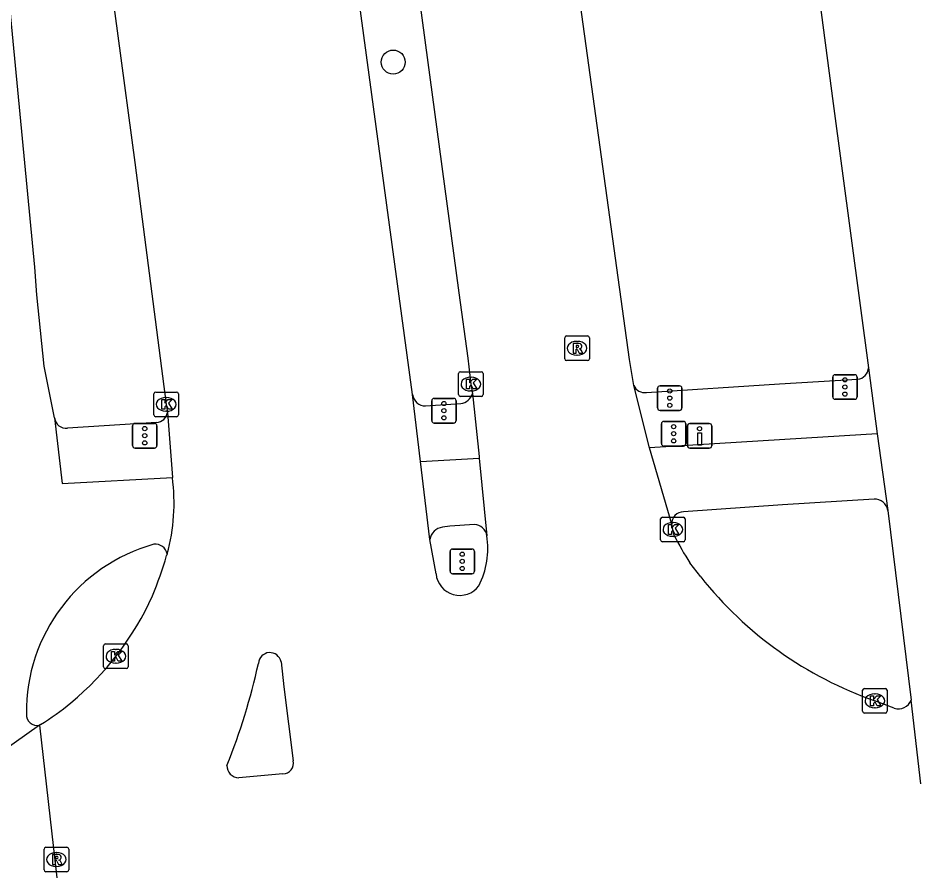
# Model space of a CAD drawing. Extents: x 160557 to 161245, y 385330 to 386505.
# Drawn here: x 161208.43 to 161245.1, y 385350.63 to 385385.55 of the extents above; entities that cross this region are included whole.
import ezdxf

# ---------------------------------------------------------------- set-up
doc = ezdxf.new("R2010")
doc.units = 0
for name, color, linetype in [('IMGEO_Boom', 7, 'Continuous'), ('IMGEO_Drukknoppaal', 7, 'Continuous'), ('IMGEO_Fietspad_gesloten', 7, 'Continuous'), ('IMGEO_Kolk', 7, 'Continuous'), ('IMGEO_OVBaan_gesloten', 7, 'Continuous'), ('IMGEO_Rijbaan_lokaal_gesloten', 7, 'Continuous'), ('IMGEO_Rijbaan_regionaal_gesloten', 7, 'Continuous'), ('IMGEO_Rioolput', 7, 'Continuous'), ('IMGEO_Verkeersregelinstallatiepaal', 7, 'Continuous'), ('IMGEO_Voetpad_gesloten', 7, 'Continuous'), ('IMGEO_Voetpad_open', 7, 'Continuous')]:
    doc.layers.add(name, color=color, linetype=linetype)

msp = doc.modelspace()

# ---------------------------------------------------------------- linework, layer by layer
at = {"layer": 'IMGEO_Boom'}
msp.add_circle((161223.668, 385383.759), 0.489, dxfattribs=at)
at = {"layer": 'IMGEO_Drukknoppaal'}
for p, q in [((161235.617, 385368.181), (161235.617, 385368.981)), ((161235.617, 385368.981), (161235.617, 385368.181)), ((161235.717, 385369.081), (161236.507, 385369.081)), ((161236.507, 385369.081), (161235.717, 385369.081)), ((161236.607, 385368.981), (161236.607, 385368.181)), ((161236.607, 385368.181), (161236.607, 385368.981)), ((161236.507, 385368.081), (161235.717, 385368.081)), ((161235.717, 385368.081), (161236.507, 385368.081))]:
    msp.add_line(p, q, dxfattribs=at)
msp.add_lwpolyline([(161236.187, 385368.706), (161236.187, 385368.206), (161236.037, 385368.206), (161236.037, 385368.706), (161236.187, 385368.706)], dxfattribs=at)
msp.add_circle((161236.112, 385368.871), 0.085, dxfattribs=at)
for centre, start, end in [((161235.717, 385368.981), 90, 180), ((161235.717, 385368.981), 90, 180), ((161236.507, 385368.981), 0, 90), ((161236.507, 385368.981), 360, 90), ((161235.717, 385368.181), 180, 270), ((161235.717, 385368.181), 180, 270), ((161236.507, 385368.181), 270, 0), ((161236.507, 385368.181), 270, 0)]:
    msp.add_arc(centre, 0.1, start, end, dxfattribs=at)
at = {"layer": 'IMGEO_Fietspad_gesloten'}
for points in [[(161209.91, 385369.306), (161209.492, 385371.406), (161209.191, 385374.309), (161209.109, 385375.432), (161207.209, 385395.073), (161203.715, 385428.436)], [(161209.91, 385369.306), (161210.219, 385366.648), (161214.699, 385366.887)], [(161243.331, 385368.659), (161240.45, 385368.492), (161234.074, 385368.098)], [(161224.777, 385367.541), (161227.162, 385367.671)], [(161243.2, 385366.009), (161239.486, 385365.779), (161235.455, 385365.497)], [(161226.965, 385364.974), (161225.975, 385364.908), (161225.669, 385364.869)]]:
    msp.add_lwpolyline(points, dxfattribs=at)
for centre, radius, start, end in [((161243.221, 385365.465), 0.545, 9.5334, 92.2016), ((161235.467, 385365.012), 0.485, 91.4291, 181.9783), ((161225.755, 385364.264), 0.611, 98.0553, 170.1403), ((161226.953, 385364.447), 0.527, 8.5188, 88.6488), ((161215.84, 385357.36), 7.073, 105.5131, 180.5716), ((161214.01, 385363.693), 0.486, 11.0221, 97.3414), ((161209.197, 385357.254), 0.432, 175.3074, 284.7068)]:
    msp.add_arc(centre, radius, start, end, dxfattribs=at)
at = {"layer": 'IMGEO_Kolk'}
for p, q in [((161226.323, 385370.257), (161226.323, 385371.109)), ((161226.398, 385371.183), (161227.25, 385371.183)), ((161227.324, 385371.109), (161227.324, 385370.257)), ((161226.811, 385370.963), (161226.836, 385370.963)), ((161214.02, 385370.359), (161214.872, 385370.359)), ((161226.834, 385370.403), (161226.809, 385370.403)), ((161213.945, 385369.433), (161213.945, 385370.285)), ((161214.433, 385370.139), (161214.458, 385370.139)), ((161214.946, 385370.285), (161214.946, 385369.433)), ((161227.25, 385370.183), (161226.398, 385370.183)), ((161214.456, 385369.579), (161214.431, 385369.579)), ((161214.872, 385369.359), (161214.02, 385369.359)), ((161234.528, 385364.353), (161234.528, 385365.205)), ((161234.603, 385365.279), (161235.455, 385365.279)), ((161235.529, 385365.205), (161235.529, 385364.353)), ((161235.016, 385365.059), (161235.041, 385365.059)), ((161235.039, 385364.499), (161235.014, 385364.499)), ((161235.455, 385364.279), (161234.603, 385364.279)), ((161211.903, 385359.202), (161211.903, 385360.054)), ((161211.978, 385360.128), (161212.83, 385360.128)), ((161212.904, 385360.054), (161212.904, 385359.202)), ((161212.391, 385359.908), (161212.416, 385359.908)), ((161212.414, 385359.348), (161212.389, 385359.348)), ((161212.83, 385359.128), (161211.978, 385359.128)), ((161242.733, 385357.394), (161242.733, 385358.246)), ((161242.808, 385358.32), (161243.66, 385358.32)), ((161243.734, 385358.246), (161243.734, 385357.394)), ((161243.221, 385358.1), (161243.246, 385358.1)), ((161243.244, 385357.54), (161243.219, 385357.54)), ((161243.66, 385357.32), (161242.808, 385357.32))]:
    msp.add_line(p, q, dxfattribs=at)
for points in [[(161226.323, 385370.257), (161226.323, 385371.109)], [(161226.398, 385371.183), (161227.25, 385371.183)], [(161227.324, 385371.109), (161227.324, 385370.257)], [(161226.644, 385370.883), (161226.767, 385370.883), (161226.767, 385370.732), (161226.897, 385370.883), (161227.061, 385370.883), (161226.915, 385370.732), (161227.068, 385370.483), (161226.916, 385370.483), (161226.831, 385370.647), (161226.767, 385370.58), (161226.767, 385370.483), (161226.644, 385370.483), (161226.644, 385370.883)], [(161214.02, 385370.359), (161214.872, 385370.359)], [(161213.945, 385369.433), (161213.945, 385370.285)], [(161214.266, 385370.059), (161214.389, 385370.059), (161214.389, 385369.908), (161214.519, 385370.059), (161214.683, 385370.059), (161214.537, 385369.908), (161214.69, 385369.659), (161214.538, 385369.659), (161214.453, 385369.823), (161214.389, 385369.756), (161214.389, 385369.659), (161214.266, 385369.659), (161214.266, 385370.059)], [(161214.946, 385370.285), (161214.946, 385369.433)], [(161227.25, 385370.183), (161226.398, 385370.183)], [(161214.872, 385369.359), (161214.02, 385369.359)], [(161234.528, 385364.353), (161234.528, 385365.205)], [(161234.603, 385365.279), (161235.455, 385365.279)], [(161235.529, 385365.205), (161235.529, 385364.353)], [(161234.849, 385364.979), (161234.972, 385364.979), (161234.972, 385364.828), (161235.102, 385364.979), (161235.266, 385364.979), (161235.12, 385364.828), (161235.273, 385364.579), (161235.121, 385364.579), (161235.036, 385364.743), (161234.972, 385364.676), (161234.972, 385364.579), (161234.849, 385364.579), (161234.849, 385364.979)], [(161235.455, 385364.279), (161234.603, 385364.279)], [(161211.903, 385359.202), (161211.903, 385360.054)], [(161211.978, 385360.128), (161212.83, 385360.128)], [(161212.904, 385360.054), (161212.904, 385359.202)], [(161212.224, 385359.828), (161212.347, 385359.828), (161212.347, 385359.677), (161212.477, 385359.828), (161212.641, 385359.828), (161212.495, 385359.677), (161212.648, 385359.428), (161212.496, 385359.428), (161212.411, 385359.592), (161212.347, 385359.525), (161212.347, 385359.428), (161212.224, 385359.428), (161212.224, 385359.828)], [(161212.83, 385359.128), (161211.978, 385359.128)], [(161242.733, 385357.394), (161242.733, 385358.246)], [(161242.808, 385358.32), (161243.66, 385358.32)], [(161243.734, 385358.246), (161243.734, 385357.394)], [(161243.054, 385358.02), (161243.177, 385358.02), (161243.177, 385357.869), (161243.307, 385358.02), (161243.471, 385358.02), (161243.325, 385357.869), (161243.478, 385357.62), (161243.326, 385357.62), (161243.241, 385357.784), (161243.177, 385357.717), (161243.177, 385357.62), (161243.054, 385357.62), (161243.054, 385358.02)], [(161243.66, 385357.32), (161242.808, 385357.32)]]:
    msp.add_lwpolyline(points, dxfattribs=at)
for centre, start, end in [((161226.4, 385371.107), 91.552, 178.448), ((161226.4, 385371.107), 91.552, 178.448), ((161227.248, 385371.107), 1.552, 88.448), ((161227.248, 385371.107), 1.552, 88.448), ((161214.022, 385370.283), 91.552, 178.448), ((161214.022, 385370.283), 91.552, 178.448), ((161214.87, 385370.283), 1.552, 88.448), ((161214.87, 385370.283), 1.552, 88.448), ((161226.4, 385370.259), 181.552, 268.448), ((161226.4, 385370.259), 181.552, 268.448), ((161227.248, 385370.259), 271.552, 358.448), ((161227.248, 385370.259), 271.552, 358.448), ((161214.022, 385369.435), 181.552, 268.448), ((161214.022, 385369.435), 181.552, 268.448), ((161214.87, 385369.435), 271.552, 358.448), ((161214.87, 385369.435), 271.552, 358.448), ((161234.605, 385365.203), 91.552, 178.448), ((161234.605, 385365.203), 91.552, 178.448), ((161235.453, 385365.203), 1.552, 88.448), ((161235.453, 385365.203), 1.552, 88.448), ((161234.605, 385364.355), 181.552, 268.448), ((161234.605, 385364.355), 181.552, 268.448), ((161235.453, 385364.355), 271.552, 358.448), ((161235.453, 385364.355), 271.552, 358.448), ((161211.98, 385360.052), 91.552, 178.448), ((161211.98, 385360.052), 91.552, 178.448), ((161212.828, 385360.052), 1.552, 88.448), ((161212.828, 385360.052), 1.552, 88.448), ((161211.98, 385359.204), 181.552, 268.448), ((161211.98, 385359.204), 181.552, 268.448), ((161212.828, 385359.204), 271.552, 358.448), ((161212.828, 385359.204), 271.552, 358.448), ((161242.81, 385358.244), 91.552, 178.448), ((161242.81, 385358.244), 91.552, 178.448), ((161243.658, 385358.244), 1.552, 88.448), ((161243.658, 385358.244), 1.552, 88.448), ((161242.81, 385357.396), 181.552, 268.448), ((161242.81, 385357.396), 181.552, 268.448), ((161243.658, 385357.396), 271.552, 358.448), ((161243.658, 385357.396), 271.552, 358.448)]:
    msp.add_arc(centre, 0.0765, start, end, dxfattribs=at)
for centre, major_axis, ratio, start_param, end_param in [((161226.81, 385370.683), (-0.387, 0.002), 0.722429, 4.712389, 7.853982), ((161226.835, 385370.683), (-0.39, 0.002), 0.717154, 1.570796, 4.712389), ((161214.432, 385369.859), (-0.387, 0.002), 0.722429, 4.712389, 7.853982), ((161214.457, 385369.859), (-0.39, 0.002), 0.717154, 1.570796, 4.712389), ((161235.015, 385364.779), (-0.387, 0.002), 0.722429, 4.712389, 7.853982), ((161235.04, 385364.779), (-0.39, 0.002), 0.717154, 1.570796, 4.712389), ((161212.39, 385359.628), (-0.387, 0.002), 0.722429, 4.712389, 7.853982), ((161212.415, 385359.628), (-0.39, 0.002), 0.717154, 1.570796, 4.712389), ((161243.22, 385357.82), (-0.387, 0.002), 0.722429, 4.712389, 7.853982), ((161243.245, 385357.82), (-0.39, 0.002), 0.717154, 1.570796, 4.712389)]:
    msp.add_ellipse(centre, major_axis=major_axis, ratio=ratio, start_param=start_param, end_param=end_param, dxfattribs=at)
at = {"layer": 'IMGEO_OVBaan_gesloten'}
for points in [[(161219.183, 385551.578), (161241.544, 385382.082), (161242.98, 385371.343)], [(161242.98, 385371.343), (161243.331, 385368.659)], [(161243.331, 385368.659), (161243.758, 385365.555)], [(161243.758, 385365.555), (161244.71, 385357.846)], [(161245.105, 385354.451), (161244.71, 385357.846)]]:
    msp.add_lwpolyline(points, dxfattribs=at)
at = {"layer": 'IMGEO_Rijbaan_lokaal_gesloten'}
msp.add_lwpolyline([(161209.307, 385356.836), (161206.201, 385354.636)], dxfattribs=at)
at = {"layer": 'IMGEO_Rijbaan_regionaal_gesloten'}
for points in [[(161206.638, 385430.4), (161207.134, 385425.648), (161208.341, 385415.704), (161213.175, 385379.682), (161214.446, 385369.859), (161214.499, 385369.533)], [(161224.454, 385370.254), (161222.261, 385386.454), (161220.192, 385402.355), (161217.791, 385420.215)], [(161233.441, 385370.622), (161233.273, 385371.686), (161231.052, 385387.767), (161229.12, 385401.59), (161227.022, 385416.43)], [(161221.703, 385409.172), (161224.269, 385389.797), (161226.336, 385374.385), (161226.698, 385371.73), (161226.824, 385370.683), (161226.892, 385370.301)], [(161226.892, 385370.301), (161227.154, 385367.745), (161227.162, 385367.671)], [(161234.074, 385368.098), (161233.441, 385370.622)], [(161224.777, 385367.541), (161224.454, 385370.254)], [(161214.499, 385369.533), (161214.699, 385366.887)], [(161234.982, 385364.995), (161234.074, 385368.098)], [(161225.153, 385364.369), (161224.777, 385367.541)], [(161227.162, 385367.671), (161227.474, 385364.525)], [(161235.082, 385364.529), (161235.029, 385364.779), (161234.982, 385364.995)], [(161225.407, 385362.981), (161225.153, 385364.369)], [(161214.487, 385363.786), (161214.477, 385363.751), (161214.466, 385363.717)], [(161236.159, 385362.848), (161235.717, 385363.428)], [(161219.115, 385359.401), (161219.226, 385358.384), (161219.6, 385355.376)], [(161244.018, 385357.521), (161243.234, 385357.82)], [(161209.34, 385356.856), (161209.307, 385356.836)], [(161209.307, 385356.836), (161210, 385350.626)], [(161219.191, 385354.858), (161217.403, 385354.698)]]:
    msp.add_lwpolyline(points, dxfattribs=at)
for centre, radius, start, end in [((161206.998, 385365.856), 7.77, 344.551, 7.6271), ((161224.133, 385364.019), 3.379, 333.1922, 8.6163), ((161246.721, 385370.508), 13.085, 207.1903, 212.758), ((161196.129, 385369.241), 19.151, 338.0685, 343.2356), ((161226.37, 385363.068), 0.967, 185.1631, 323.6598), ((161248.432, 385372.627), 15.693, 218.5451, 250.6543), ((161202.666, 385367.207), 12.34, 309.8664, 335.4893), ((161218.657, 385359.311), 0.466, 11.1658, 176.3964), ((161193.896, 385364.587), 24.856, 337.8087, 347.8129), ((161244.188, 385358.059), 0.564, 252.5207, 337.7937), ((161204.246, 385365.319), 9.877, 301.045, 309.8548), ((161219.207, 385355.266), 0.408, 267.7644, 15.6481), ((161217.402, 385355.189), 0.491, 178.8908, 270.0706)]:
    msp.add_arc(centre, radius, start, end, dxfattribs=at)
at = {"layer": 'IMGEO_Rioolput'}
for p, q in [((161230.636, 385371.711), (161230.636, 385372.563)), ((161230.711, 385372.637), (161231.563, 385372.637)), ((161231.637, 385372.563), (161231.637, 385371.711)), ((161231.124, 385372.417), (161231.149, 385372.417)), ((161231.147, 385371.857), (161231.122, 385371.857)), ((161231.563, 385371.637), (161230.711, 385371.637)), ((161209.487, 385350.949), (161209.487, 385351.801)), ((161209.562, 385351.875), (161210.414, 385351.875)), ((161209.975, 385351.655), (161210, 385351.655)), ((161210.488, 385351.801), (161210.488, 385350.949)), ((161210.414, 385350.875), (161209.562, 385350.875)), ((161209.998, 385351.095), (161209.973, 385351.095))]:
    msp.add_line(p, q, dxfattribs=at)
for points in [[(161230.636, 385371.711), (161230.636, 385372.563)], [(161230.711, 385372.637), (161231.563, 385372.637)], [(161231.637, 385372.563), (161231.637, 385371.711)], [(161231.225, 385372.335), (161230.973, 385372.337), (161230.973, 385371.937)], [(161231.151, 385372.256), (161231.097, 385372.256), (161231.097, 385372.175)], [(161231.097, 385372.175), (161231.149, 385372.175)], [(161230.973, 385371.937), (161231.097, 385371.937), (161231.097, 385372.099), (161231.108, 385372.099)], [(161231.155, 385372.07), (161231.226, 385371.937), (161231.366, 385371.937), (161231.301, 385372.063)], [(161231.563, 385371.637), (161230.711, 385371.637)], [(161209.487, 385350.949), (161209.487, 385351.801)], [(161209.562, 385351.875), (161210.414, 385351.875)], [(161210.488, 385351.801), (161210.488, 385350.949)], [(161210.076, 385351.573), (161209.824, 385351.575), (161209.824, 385351.175)], [(161209.824, 385351.175), (161209.948, 385351.175), (161209.948, 385351.337), (161209.959, 385351.337)], [(161210.002, 385351.494), (161209.948, 385351.494), (161209.948, 385351.413)], [(161209.948, 385351.413), (161210, 385351.413)], [(161210.006, 385351.308), (161210.077, 385351.175), (161210.217, 385351.175), (161210.152, 385351.301)], [(161210.414, 385350.875), (161209.562, 385350.875)]]:
    msp.add_lwpolyline(points, dxfattribs=at)
for centre, radius, start, end in [((161230.713, 385372.561), 0.0765, 91.552, 178.448), ((161230.713, 385372.561), 0.0765, 91.552, 178.448), ((161231.561, 385372.561), 0.0765, 1.552, 88.448), ((161231.561, 385372.561), 0.0765, 1.552, 88.448), ((161231.133, 385372.364), 0.19, 274.7715, 282.9687), ((161231.157, 385372.16), 0.0964, 77.0061, 93.1865), ((161231.171, 385372.217), 0.0378, 276.6634, 79.6772), ((161231.224, 385372.225), 0.109, 350.3612, 89.416), ((161231.222, 385372.225), 0.112, 277.5842, 350.9817), ((161231.107, 385372.046), 0.0533, 26.0293, 88.6989), ((161231.206, 385372.01), 0.108, 29.5134, 73.7905), ((161230.713, 385371.713), 0.0765, 181.552, 268.448), ((161230.713, 385371.713), 0.0765, 181.552, 268.448), ((161231.561, 385371.713), 0.0765, 271.552, 358.448), ((161231.561, 385371.713), 0.0765, 271.552, 358.448), ((161209.564, 385351.799), 0.0765, 91.552, 178.448), ((161209.564, 385351.799), 0.0765, 91.552, 178.448), ((161210.412, 385351.799), 0.0765, 1.552, 88.448), ((161210.412, 385351.799), 0.0765, 1.552, 88.448), ((161209.958, 385351.284), 0.0533, 26.0293, 88.6989), ((161209.984, 385351.602), 0.19, 274.7715, 282.9687), ((161210.008, 385351.398), 0.0964, 77.0061, 93.1865), ((161210.022, 385351.455), 0.0378, 276.6634, 79.6772), ((161210.075, 385351.463), 0.109, 350.3612, 89.416), ((161210.073, 385351.463), 0.112, 277.5842, 350.9817), ((161210.057, 385351.248), 0.108, 29.5134, 73.7905), ((161209.564, 385350.951), 0.0765, 181.552, 268.448), ((161209.564, 385350.951), 0.0765, 181.552, 268.448), ((161210.412, 385350.951), 0.0765, 271.552, 358.448), ((161210.412, 385350.951), 0.0765, 271.552, 358.448)]:
    msp.add_arc(centre, radius, start, end, dxfattribs=at)
for centre, major_axis, ratio, start_param, end_param in [((161231.123, 385372.137), (-0.387, 0.002), 0.722429, 4.712389, 7.853982), ((161231.148, 385372.137), (-0.39, 0.002), 0.717154, 1.570796, 4.712389), ((161209.974, 385351.375), (-0.387, 0.002), 0.722429, 4.712389, 7.853982), ((161209.999, 385351.375), (-0.39, 0.002), 0.717154, 1.570796, 4.712389)]:
    msp.add_ellipse(centre, major_axis=major_axis, ratio=ratio, start_param=start_param, end_param=end_param, dxfattribs=at)
at = {"layer": 'IMGEO_Verkeersregelinstallatiepaal'}
for p, q in [((161241.62, 385371.065), (161242.41, 385371.065)), ((161242.41, 385371.065), (161241.62, 385371.065)), ((161241.52, 385370.165), (161241.52, 385370.965)), ((161241.52, 385370.965), (161241.52, 385370.165)), ((161242.51, 385370.965), (161242.51, 385370.165)), ((161242.51, 385370.165), (161242.51, 385370.965)), ((161234.407, 385369.712), (161234.407, 385370.512)), ((161234.407, 385370.512), (161234.407, 385369.712)), ((161234.507, 385370.612), (161235.297, 385370.612)), ((161235.297, 385370.612), (161234.507, 385370.612)), ((161235.397, 385370.512), (161235.397, 385369.712)), ((161235.397, 385369.712), (161235.397, 385370.512)), ((161225.232, 385369.202), (161225.232, 385370.002)), ((161225.232, 385370.002), (161225.232, 385369.202)), ((161225.332, 385370.102), (161226.122, 385370.102)), ((161226.122, 385370.102), (161225.332, 385370.102)), ((161226.222, 385370.002), (161226.222, 385369.202)), ((161226.222, 385369.202), (161226.222, 385370.002)), ((161242.41, 385370.065), (161241.62, 385370.065)), ((161241.62, 385370.065), (161242.41, 385370.065)), ((161235.297, 385369.612), (161234.507, 385369.612)), ((161234.507, 385369.612), (161235.297, 385369.612)), ((161213.081, 385368.185), (161213.081, 385368.985)), ((161213.081, 385368.985), (161213.081, 385368.185)), ((161213.181, 385369.085), (161213.971, 385369.085)), ((161213.971, 385369.085), (161213.181, 385369.085)), ((161214.071, 385368.985), (161214.071, 385368.185)), ((161214.071, 385368.185), (161214.071, 385368.985)), ((161226.122, 385369.102), (161225.332, 385369.102)), ((161225.332, 385369.102), (161226.122, 385369.102)), ((161234.564, 385368.266), (161234.564, 385369.066)), ((161234.564, 385369.066), (161234.564, 385368.266)), ((161234.664, 385369.166), (161235.454, 385369.166)), ((161235.454, 385369.166), (161234.664, 385369.166)), ((161235.554, 385369.066), (161235.554, 385368.266)), ((161235.554, 385368.266), (161235.554, 385369.066)), ((161235.454, 385368.166), (161234.664, 385368.166)), ((161234.664, 385368.166), (161235.454, 385368.166)), ((161213.971, 385368.085), (161213.181, 385368.085)), ((161213.181, 385368.085), (161213.971, 385368.085)), ((161225.977, 385363.083), (161225.977, 385363.883)), ((161225.977, 385363.883), (161225.977, 385363.083)), ((161226.077, 385363.983), (161226.867, 385363.983)), ((161226.867, 385363.983), (161226.077, 385363.983)), ((161226.967, 385363.883), (161226.967, 385363.083)), ((161226.967, 385363.083), (161226.967, 385363.883)), ((161226.867, 385362.983), (161226.077, 385362.983)), ((161226.077, 385362.983), (161226.867, 385362.983))]:
    msp.add_line(p, q, dxfattribs=at)
for centre in [(161242.015, 385370.855), (161234.902, 385370.402), (161242.015, 385370.565), (161242.015, 385370.275), (161225.727, 385369.892), (161234.902, 385370.112), (161225.727, 385369.602), (161234.902, 385369.822), (161225.727, 385369.312), (161213.576, 385368.875), (161235.059, 385368.956), (161213.576, 385368.585), (161235.059, 385368.666), (161235.059, 385368.376), (161213.576, 385368.295), (161226.472, 385363.773), (161226.472, 385363.483), (161226.472, 385363.193)]:
    msp.add_circle(centre, 0.085, dxfattribs=at)
for centre, start, end in [((161241.62, 385370.965), 90, 180), ((161241.62, 385370.965), 90, 180), ((161242.41, 385370.965), 0, 90), ((161242.41, 385370.965), 360, 90), ((161234.507, 385370.512), 90, 180), ((161234.507, 385370.512), 90, 180), ((161235.297, 385370.512), 0, 90), ((161235.297, 385370.512), 360, 90), ((161225.332, 385370.002), 90, 180), ((161225.332, 385370.002), 90, 180), ((161226.122, 385370.002), 0, 90), ((161226.122, 385370.002), 360, 90), ((161241.62, 385370.165), 180, 270), ((161241.62, 385370.165), 180, 270), ((161242.41, 385370.165), 270, 0), ((161242.41, 385370.165), 270, 0), ((161234.507, 385369.712), 180, 270), ((161234.507, 385369.712), 180, 270), ((161235.297, 385369.712), 270, 0), ((161235.297, 385369.712), 270, 0), ((161225.332, 385369.202), 180, 270), ((161225.332, 385369.202), 180, 270), ((161226.122, 385369.202), 270, 0), ((161226.122, 385369.202), 270, 0), ((161213.181, 385368.985), 90, 180), ((161213.181, 385368.985), 90, 180), ((161213.971, 385368.985), 0, 90), ((161213.971, 385368.985), 360, 90), ((161234.664, 385369.066), 90, 180), ((161234.664, 385369.066), 90, 180), ((161235.454, 385369.066), 0, 90), ((161235.454, 385369.066), 360, 90), ((161213.181, 385368.185), 180, 270), ((161213.181, 385368.185), 180, 270), ((161213.971, 385368.185), 270, 0), ((161213.971, 385368.185), 270, 0), ((161234.664, 385368.266), 180, 270), ((161234.664, 385368.266), 180, 270), ((161235.454, 385368.266), 270, 0), ((161235.454, 385368.266), 270, 0), ((161226.077, 385363.883), 90, 180), ((161226.077, 385363.883), 90, 180), ((161226.867, 385363.883), 0, 90), ((161226.867, 385363.883), 360, 90), ((161226.077, 385363.083), 180, 270), ((161226.077, 385363.083), 180, 270), ((161226.867, 385363.083), 270, 0), ((161226.867, 385363.083), 270, 0)]:
    msp.add_arc(centre, 0.1, start, end, dxfattribs=at)
at = {"layer": 'IMGEO_Voetpad_gesloten'}
msp.add_lwpolyline([(161214.048, 385369.12), (161210.441, 385368.887)], dxfattribs=at)
for centre, radius, start, end in [((161210.394, 385369.374), 0.489, 187.9867, 275.4609), ((161214.017, 385369.607), 0.488, 273.6404, 351.3229)]:
    msp.add_arc(centre, radius, start, end, dxfattribs=at)
at = {"layer": 'IMGEO_Voetpad_open'}
for points in [[(161233.956, 385370.338), (161239.356, 385370.686), (161242.533, 385370.878)], [(161224.98, 385369.793), (161226.42, 385369.888)]]:
    msp.add_lwpolyline(points, dxfattribs=at)
for centre, radius, start, end in [((161242.471, 385371.385), 0.511, 276.9549, 355.3065), ((161226.303, 385370.498), 0.621, 280.8403, 341.5315), ((161233.892, 385370.832), 0.498, 204.9094, 277.3409), ((161224.99, 385370.335), 0.542, 188.5836, 268.952)]:
    msp.add_arc(centre, radius, start, end, dxfattribs=at)

doc.saveas('drawing.dxf')
